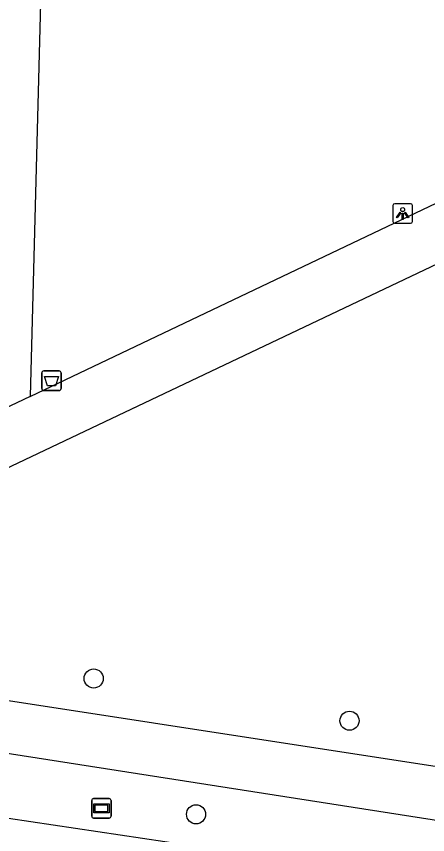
# Model space of a CAD drawing. Extents: x 163010 to 163853, y 382793 to 383982.
# Drawn here: x 163351.63 to 163372.69, y 383006.66 to 383048.54 of the extents above; entities that cross this region are included whole.
import ezdxf

# ---------------------------------------------------------------- set-up
doc = ezdxf.new("R2010")
doc.units = 0
for name, color, linetype in [('IMGEO_Afvalbak', 7, 'Continuous'), ('IMGEO_Boom', 7, 'Continuous'), ('IMGEO_Fietspad_gesloten', 7, 'Continuous'), ('IMGEO_Groenvoorziening', 7, 'Continuous'), ('IMGEO_Lichtpunt', 7, 'Continuous'), ('IMGEO_Rijbaan_lokaal_gesloten', 7, 'Continuous'), ('IMGEO_Straatnaambord', 7, 'Continuous'), ('IMGEO_Voetpad_gesloten', 7, 'Continuous')]:
    doc.layers.add(name, color=color, linetype=linetype)

msp = doc.modelspace()

# ---------------------------------------------------------------- linework, layer by layer
at = {"layer": 'IMGEO_Afvalbak'}
for p, q in [((163352.931, 383029.489), (163352.931, 383030.289)), ((163352.931, 383030.289), (163352.931, 383029.489)), ((163353.031, 383030.389), (163353.821, 383030.389)), ((163353.821, 383030.389), (163353.031, 383030.389)), ((163353.921, 383030.289), (163353.921, 383029.489)), ((163353.921, 383029.489), (163353.921, 383030.289)), ((163353.821, 383029.389), (163353.031, 383029.389)), ((163353.031, 383029.389), (163353.821, 383029.389))]:
    msp.add_line(p, q, dxfattribs=at)
msp.add_lwpolyline([(163353.074, 383030.103), (163353.778, 383030.103), (163353.629, 383029.633), (163353.223, 383029.633), (163353.074, 383030.103)], dxfattribs=at)
for centre, start, end in [((163353.031, 383030.289), 90, 180), ((163353.031, 383030.289), 90, 180), ((163353.821, 383030.289), 0, 90), ((163353.821, 383030.289), 360, 90), ((163353.031, 383029.489), 180, 270), ((163353.031, 383029.489), 180, 270), ((163353.821, 383029.489), 270, 0), ((163353.821, 383029.489), 270, 0)]:
    msp.add_arc(centre, 0.1, start, end, dxfattribs=at)
at = {"layer": 'IMGEO_Boom'}
for centre in [(163355.588, 383014.652), (163368.689, 383012.49), (163360.83, 383007.7)]:
    msp.add_circle(centre, 0.489, dxfattribs=at)
at = {"layer": 'IMGEO_Fietspad_gesloten'}
for points in [[(163411.354, 382999.501), (163411.369, 383000.271), (163410.874, 383001.497), (163339.774, 383012.591), (163332.089, 383015.205)], [(163340.004, 383015.426), (163341.665, 383014.986), (163426.083, 383002.018)]]:
    msp.add_lwpolyline(points, dxfattribs=at)
at = {"layer": 'IMGEO_Groenvoorziening'}
msp.add_lwpolyline([(163349.687, 383080.612), (163353.657, 383079.124), (163352.328, 383029.091)], dxfattribs=at)
at = {"layer": 'IMGEO_Lichtpunt'}
for p, q in [((163370.913, 383038.852), (163370.913, 383038.045)), ((163370.913, 383038.852), (163370.913, 383038.045)), ((163371.815, 383038.947), (163371.007, 383038.947)), ((163371.815, 383038.947), (163371.007, 383038.947)), ((163371.909, 383038.045), (163371.909, 383038.852)), ((163371.909, 383038.045), (163371.909, 383038.852)), ((163371.007, 383037.951), (163371.815, 383037.951)), ((163371.007, 383037.951), (163371.815, 383037.951))]:
    msp.add_line(p, q, dxfattribs=at)
for points in [[(163371.287, 383038.516), (163371.326, 383038.488), (163371.138, 383038.226), (163371.1, 383038.253), (163371.287, 383038.516)], [(163371.389, 383038.468), (163371.436, 383038.468), (163371.436, 383038.146), (163371.389, 383038.146), (163371.389, 383038.468)], [(163371.499, 383038.488), (163371.537, 383038.515), (163371.724, 383038.253), (163371.685, 383038.225), (163371.499, 383038.488)]]:
    msp.add_lwpolyline(points, dxfattribs=at)
msp.add_circle((163371.412, 383038.65), 0.0994, dxfattribs=at)
for centre, start, end in [((163371.007, 383038.852), 90, 180), ((163371.007, 383038.852), 90, 180), ((163371.815, 383038.852), 0, 90), ((163371.815, 383038.852), 0, 90), ((163371.007, 383038.045), 180, 270), ((163371.007, 383038.045), 180, 270), ((163371.815, 383038.045), 270, 0), ((163371.815, 383038.045), 270, 360)]:
    msp.add_arc(centre, 0.0946, start, end, dxfattribs=at)
at = {"layer": 'IMGEO_Rijbaan_lokaal_gesloten'}
msp.add_lwpolyline([(163336.344, 383009.715), (163404.987, 382999.481), (163410.269, 382998.605)], dxfattribs=at)
at = {"layer": 'IMGEO_Straatnaambord'}
for p, q in [((163355.587, 383008.507), (163356.377, 383008.507)), ((163356.377, 383008.507), (163355.587, 383008.507)), ((163355.487, 383007.607), (163355.487, 383008.407)), ((163355.487, 383008.407), (163355.487, 383007.607)), ((163356.477, 383008.407), (163356.477, 383007.607)), ((163356.477, 383007.607), (163356.477, 383008.407)), ((163356.377, 383007.507), (163355.587, 383007.507)), ((163355.587, 383007.507), (163356.377, 383007.507))]:
    msp.add_line(p, q, dxfattribs=at)
for points in [[(163355.588, 383008.239), (163356.376, 383008.239), (163356.376, 383007.775), (163355.588, 383007.775), (163355.588, 383008.239)], [(163355.653, 383008.174), (163355.653, 383007.84), (163356.311, 383007.84), (163356.311, 383008.174), (163355.653, 383008.174)]]:
    msp.add_lwpolyline(points, dxfattribs=at)
for centre, start, end in [((163355.587, 383008.407), 90, 180), ((163355.587, 383008.407), 90, 180), ((163356.377, 383008.407), 0, 90), ((163356.377, 383008.407), 360, 90), ((163355.587, 383007.607), 180, 270), ((163355.587, 383007.607), 180, 270), ((163356.377, 383007.607), 270, 0), ((163356.377, 383007.607), 270, 0)]:
    msp.add_arc(centre, 0.1, start, end, dxfattribs=at)
at = {"layer": 'IMGEO_Voetpad_gesloten'}
for points in [[(163352.328, 383029.091), (163395.747, 383049.753)], [(163396.945, 383047.255), (163374.565, 383036.515), (163340.762, 383020.485)], [(163352.328, 383029.091), (163341.294, 383023.84)]]:
    msp.add_lwpolyline(points, dxfattribs=at)

doc.saveas('drawing.dxf')
